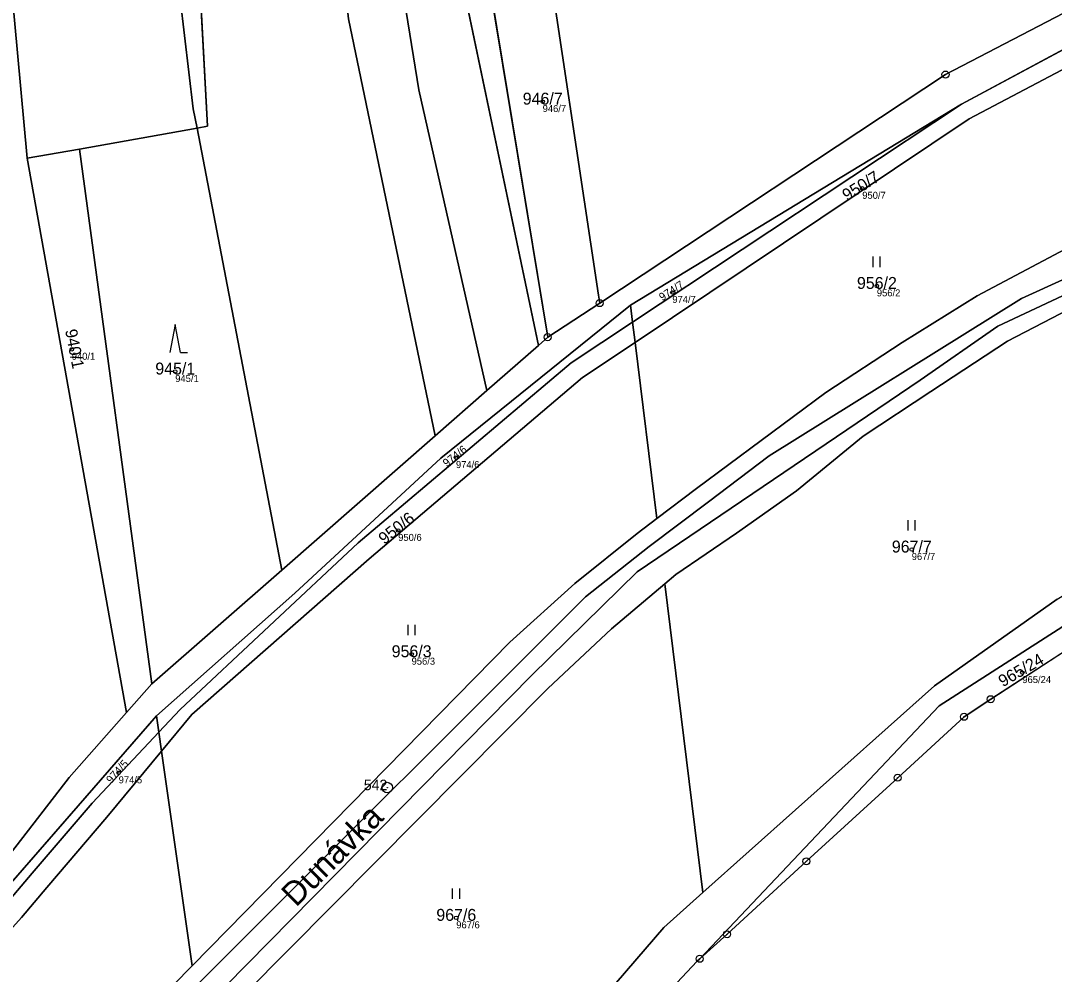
# Model space of a CAD drawing. Extents: x -603967 to -594699, y -1179315 to -1165625.
# Drawn here: x -596410.9 to -596263.6, y -1172691.1 to -1172555.2 of the extents above; entities that cross this region are included whole.
import ezdxf

# ---------------------------------------------------------------- set-up
doc = ezdxf.new("R2010")
doc.units = 0
for name, color, linetype in [('Definiční body', 7, 'Continuous'), ('Hranice parcel', 7, 'Continuous'), ('Parcelní čísla', 7, 'Continuous'), ('Polygon ku', 7, 'Continuous'), ('Polygon parcely', 7, 'Continuous'), ('Pop  PČ popisy', 7, 'Continuous'), ('Značky bodu BP', 7, 'Continuous'), ('Značky kultur', 7, 'Continuous')]:
    doc.layers.add(name, color=color, linetype=linetype)

msp = doc.modelspace()

# ---------------------------------------------------------------- linework, layer by layer
at = {"layer": 'Definiční body'}
for centre in [(-596336.5, -1172566.70994), (-596290.96, -1172579.06994), (-596288.88, -1172592.97994), (-596318.02, -1172593.90994), (-596403.59, -1172602.00994), (-596388.85, -1172605.17994), (-596348.85, -1172617.44994), (-596357.08, -1172627.82994), (-596283.91, -1172630.54994), (-596355.17, -1172645.46994), (-596268.15, -1172648.08994), (-596396.91, -1172662.37994), (-596348.81, -1172683.03994)]:
    msp.add_circle(centre, 0.25, dxfattribs=at)
at = {"layer": 'Hranice parcel'}
for p, q in [((-596384.26, -1172570.23), (-596390.52, -1172453.44)), ((-596337.11, -1172601.45), (-596349.34, -1172542.95)), ((-596345.39, -1172541.92), (-596335.78, -1172600.28)), ((-596276.84, -1172567.06), (-596258.44, -1172557.21)), ((-596323.99, -1172595.72), (-596276.84, -1172567.06)), ((-596276.84, -1172567.06), (-596323.69, -1172598.13)), ((-596385.71, -1172570.49), (-596402.5, -1172573.47)), ((-596385.71, -1172570.49), (-596384.26, -1172570.23)), ((-596373.68, -1172633.49), (-596385.71, -1172570.49)), ((-596402.5, -1172573.47), (-596409.93, -1172574.79)), ((-596392.17, -1172649.68), (-596402.5, -1172573.47)), ((-596409.93, -1172574.79), (-596395.8, -1172653.78)), ((-596335.78, -1172600.28), (-596328.37, -1172595.43)), ((-596323.69, -1172598.13), (-596323.99, -1172595.72)), ((-596323.33, -1172601.05), (-596323.69, -1172598.13)), ((-596335.78, -1172600.28), (-596337.11, -1172601.45)), ((-596337.11, -1172601.45), (-596344.45, -1172607.88)), ((-596323.33, -1172601.05), (-596320.23, -1172626.14)), ((-596344.45, -1172607.88), (-596351.83, -1172614.35)), ((-596351.83, -1172614.35), (-596373.68, -1172633.49)), ((-596392.17, -1172649.68), (-596373.68, -1172633.49)), ((-596313.66, -1172679.41), (-596319.08, -1172635.43)), ((-596263.19, -1172637.6), (-596280.68, -1172649.96)), ((-596257.76, -1172642.2), (-596272.66, -1172651.88)), ((-596395.8, -1172653.78), (-596392.17, -1172649.68)), ((-596280.68, -1172649.96), (-596313.66, -1172679.41)), ((-596272.66, -1172651.88), (-596276.45, -1172654.38)), ((-596430.15, -1172698.58), (-596391.52, -1172654.24)), ((-596391.19, -1172656.56), (-596391.52, -1172654.24)), ((-596276.45, -1172654.38), (-596285.91, -1172663.07)), ((-596390.8, -1172659.28), (-596391.19, -1172656.56)), ((-596390.8, -1172659.28), (-596386.45, -1172689.89)), ((-596285.91, -1172663.07), (-596298.92, -1172674.98)), ((-596298.92, -1172674.98), (-596310.22, -1172685.38)), ((-596310.22, -1172685.38), (-596314.12, -1172688.87)), ((-596314.12, -1172688.87), (-596314.47, -1172689.23)), ((-596314.47, -1172689.23), (-596318.08, -1172693.07))]:
    msp.add_line(p, q, dxfattribs=at)
for points in [[(-596409.93, -1172574.79), (-596421.26, -1172452.05), (-596420.78, -1172357.52)], [(-596385.71, -1172570.49), (-596386.27, -1172567.73), (-596393.08, -1172510.19), (-596399.65, -1172415.89), (-596399.65, -1172356.52)], [(-596351.83, -1172614.35), (-596364.16, -1172554.93), (-596372.84, -1172478.94), (-596375.09, -1172452.65)], [(-596344.45, -1172607.88), (-596354.15, -1172565.05), (-596359.86, -1172529.75), (-596367.01, -1172452.1)], [(-596204.27, -1172528.65), (-596232.14, -1172538.38), (-596279.1, -1172562.85), (-596328.37, -1172595.43)], [(-596328.37, -1172595.43), (-596328.54, -1172594.27), (-596336.85, -1172538.95)], [(-596323.33, -1172601.05), (-596275.73, -1172569.18), (-596258.16, -1172559.92)], [(-596180.03, -1172560.13), (-596193.23, -1172565.44), (-596205.81, -1172569.95), (-596219.36, -1172575.39), (-596232.61, -1172581.04), (-596244.25, -1172586.97), (-596258.57, -1172592.58), (-596271.65, -1172598.72), (-596282.71, -1172606.41)], [(-596505.12, -1172763.62), (-596492.27, -1172758.51), (-596440.01, -1172736.64), (-596428.06, -1172731.39), (-596421.14, -1172727.01), (-596415.59, -1172722.45), (-596408.64, -1172715.46), (-596339.24, -1172646.1), (-596330.4, -1172637.28), (-596321.32, -1172630.09), (-596312.88, -1172623.76), (-596304.22, -1172617.18), (-596268.28, -1172594.75), (-596229.02, -1172576.89)], [(-596262.06, -1172587.76), (-596274.59, -1172594.4), (-596285.29, -1172601.06), (-596296.17, -1172608.16)], [(-596290.85, -1172614.39), (-596281.21, -1172608), (-596270.28, -1172600.85), (-596257.62, -1172594.31)], [(-596391.52, -1172654.24), (-596371.79, -1172636.78), (-596351.01, -1172617.53), (-596323.99, -1172595.72)], [(-596323.69, -1172598.13), (-596332.42, -1172603.92), (-596362.77, -1172629.6), (-596388.16, -1172653.34), (-596391.19, -1172656.56)], [(-596390.8, -1172659.28), (-596386.48, -1172654.06), (-596361.23, -1172631.85), (-596330.8, -1172606.05), (-596323.33, -1172601.05)], [(-596282.71, -1172606.41), (-596323.04, -1172633.72), (-596338.05, -1172648.46), (-596409.77, -1172721.29), (-596420.57, -1172729.8), (-596427.33, -1172733.94), (-596492.56, -1172760.62), (-596505.31, -1172766.57), (-596515.94, -1172771.42), (-596526.14, -1172776.69), (-596616.62, -1172834.97), (-596628.58, -1172840.47), (-596641.34, -1172844.81), (-596652.3, -1172846.43), (-596664.94, -1172847.35), (-596674.72, -1172845.64), (-596743.14, -1172834.08), (-596746.43, -1172833.81), (-596771.39, -1172831.78), (-596781.08, -1172832.38), (-596826.34, -1172838.31)], [(-596296.17, -1172608.16), (-596314.58, -1172621.87), (-596320.23, -1172626.14)], [(-596319.08, -1172635.43), (-596317.52, -1172634.11), (-596308.87, -1172628.21), (-596300.32, -1172622.19), (-596290.85, -1172614.39)], [(-596320.23, -1172626.14), (-596323.05, -1172628.26), (-596331.91, -1172635.41), (-596341.17, -1172643.74), (-596386.45, -1172689.89)], [(-596314.12, -1172688.87), (-596280.01, -1172652.81), (-596250.44, -1172633.87)], [(-596385.02, -1172699.98), (-596335.77, -1172650.36), (-596326.69, -1172641.87), (-596319.08, -1172635.43)], [(-596395.8, -1172653.78), (-596403.98, -1172663.03), (-596412.17, -1172673.68), (-596414.92, -1172676.81)], [(-596391.19, -1172656.56), (-596400.7, -1172666.7), (-596409.23, -1172676.66), (-596412.9, -1172680.98), (-596420.51, -1172689.62), (-596430.15, -1172698.58)], [(-596458.07, -1172718.56), (-596452.72, -1172716.5), (-596444.04, -1172711.97), (-596435.92, -1172706.79), (-596427.82, -1172700.56), (-596418.43, -1172691.49), (-596410.76, -1172682.99), (-596407.15, -1172678.69), (-596398.61, -1172668.7), (-596390.8, -1172659.28)], [(-596313.66, -1172679.41), (-596319.23, -1172684.39), (-596338.13, -1172706.34), (-596357.62, -1172728.87), (-596374.74, -1172745.73), (-596378.14, -1172748.32)], [(-596386.45, -1172689.89), (-596410.04, -1172713.92), (-596417.62, -1172719.93), (-596422.72, -1172724.35), (-596429.52, -1172728.74), (-596440.79, -1172735.03), (-596455.7, -1172741.09)]]:
    msp.add_lwpolyline(points, dxfattribs=at)
at = {"layer": 'Polygon ku'}
msp.add_lwpolyline([(-596383.18, -1172762.1), (-596378.08, -1172758.96), (-596376.75, -1172758.14), (-596368.15, -1172752.84), (-596364.12, -1172748.31), (-596357.13, -1172740.44), (-596349.96, -1172732.49), (-596341, -1172719.82), (-596334.16, -1172709.97), (-596329.72, -1172705.3), (-596323.8, -1172699.07), (-596318.08, -1172693.07), (-596314.47, -1172689.23), (-596314.12, -1172688.87), (-596310.22, -1172685.38), (-596298.92, -1172674.98), (-596285.91, -1172663.07), (-596276.45, -1172654.38), (-596272.66, -1172651.88), (-596257.76, -1172642.2)], dxfattribs=at)
at = {"layer": 'Polygon parcely'}
for points in [[(-596420.78, -1172357.52), (-596443.34, -1172358.59), (-596445.03, -1172405.86), (-596443.01, -1172468.96), (-596440.02, -1172528.3), (-596437.11, -1172558.01), (-596422.58, -1172643.52), (-596414.92, -1172676.81), (-596412.17, -1172673.68), (-596403.98, -1172663.03), (-596395.8, -1172653.78), (-596409.93, -1172574.79), (-596421.26, -1172452.05)], [(-596393.08, -1172510.19), (-596399.65, -1172415.89), (-596399.65, -1172356.52), (-596420.78, -1172357.52), (-596421.26, -1172452.05), (-596409.93, -1172574.79), (-596402.5, -1172573.47), (-596385.71, -1172570.49), (-596386.27, -1172567.73)], [(-596384.26, -1172570.23), (-596390.52, -1172453.44), (-596395.63, -1172356.23), (-596399.65, -1172356.52), (-596399.65, -1172415.89), (-596393.08, -1172510.19), (-596386.27, -1172567.73), (-596385.71, -1172570.49)], [(-596352.57, -1172527.18), (-596354.49, -1172497.95), (-596360.01, -1172451.45), (-596367.01, -1172452.1), (-596359.86, -1172529.75), (-596354.15, -1172565.05), (-596344.45, -1172607.88), (-596337.11, -1172601.45), (-596349.34, -1172542.95), (-596349.53, -1172539.95), (-596351.91, -1172540.31)], [(-596372.84, -1172478.94), (-596375.09, -1172452.65), (-596390.52, -1172453.44), (-596384.26, -1172570.23), (-596385.71, -1172570.49), (-596373.68, -1172633.49), (-596351.83, -1172614.35), (-596364.16, -1172554.93)], [(-596375.09, -1172452.65), (-596372.84, -1172478.94), (-596364.16, -1172554.93), (-596351.83, -1172614.35), (-596344.45, -1172607.88), (-596354.15, -1172565.05), (-596359.86, -1172529.75), (-596367.01, -1172452.1)], [(-596336.85, -1172538.95), (-596328.54, -1172594.27), (-596328.37, -1172595.43), (-596279.1, -1172562.85), (-596232.14, -1172538.38), (-596204.27, -1172528.65)], [(-596345.39, -1172541.92), (-596335.78, -1172600.28), (-596328.37, -1172595.43), (-596328.54, -1172594.27), (-596336.85, -1172538.95), (-596345.59, -1172539.65)], [(-596335.78, -1172600.28), (-596345.39, -1172541.92), (-596349.34, -1172542.95), (-596337.11, -1172601.45)], [(-596276.84, -1172567.06), (-596323.69, -1172598.13), (-596323.33, -1172601.05), (-596275.73, -1172569.18), (-596258.16, -1172559.92), (-596258.44, -1172557.21)], [(-596320.23, -1172626.14), (-596314.58, -1172621.87), (-596296.17, -1172608.16), (-596285.29, -1172601.06), (-596274.59, -1172594.4), (-596262.06, -1172587.76), (-596255.56, -1172584.83), (-596258.16, -1172559.92), (-596275.73, -1172569.18), (-596323.33, -1172601.05)], [(-596276.84, -1172567.06), (-596323.99, -1172595.72), (-596323.69, -1172598.13)], [(-596385.71, -1172570.49), (-596402.5, -1172573.47), (-596392.17, -1172649.68), (-596373.68, -1172633.49)], [(-596395.8, -1172653.78), (-596392.17, -1172649.68), (-596402.5, -1172573.47), (-596409.93, -1172574.79)], [(-596290.85, -1172614.39), (-596300.32, -1172622.19), (-596308.87, -1172628.21), (-596317.52, -1172634.11), (-596319.08, -1172635.43), (-596313.66, -1172679.41), (-596280.68, -1172649.96), (-596263.19, -1172637.6), (-596250.82, -1172630.2), (-596254.7, -1172593.03), (-596257.62, -1172594.31), (-596270.28, -1172600.85), (-596281.21, -1172608)], [(-596323.69, -1172598.13), (-596323.99, -1172595.72), (-596351.01, -1172617.53), (-596371.79, -1172636.78), (-596391.52, -1172654.24), (-596391.19, -1172656.56), (-596388.16, -1172653.34), (-596362.77, -1172629.6), (-596332.42, -1172603.92)], [(-596362.77, -1172629.6), (-596388.16, -1172653.34), (-596391.19, -1172656.56), (-596390.8, -1172659.28), (-596386.48, -1172654.06), (-596361.23, -1172631.85), (-596330.8, -1172606.05), (-596323.33, -1172601.05), (-596323.69, -1172598.13), (-596332.42, -1172603.92)], [(-596386.45, -1172689.89), (-596341.17, -1172643.74), (-596331.91, -1172635.41), (-596323.05, -1172628.26), (-596320.23, -1172626.14), (-596323.33, -1172601.05), (-596330.8, -1172606.05), (-596361.23, -1172631.85), (-596386.48, -1172654.06), (-596390.8, -1172659.28)], [(-596314.12, -1172688.87), (-596310.22, -1172685.38), (-596298.92, -1172674.98), (-596285.91, -1172663.07), (-596276.45, -1172654.38), (-596272.66, -1172651.88), (-596257.76, -1172642.2), (-596250.03, -1172637.84), (-596250.44, -1172633.87), (-596280.01, -1172652.81)], [(-596313.66, -1172679.41), (-596319.08, -1172635.43), (-596326.69, -1172641.87), (-596335.77, -1172650.36), (-596385.02, -1172699.98), (-596378.14, -1172748.32), (-596374.74, -1172745.73), (-596357.62, -1172728.87), (-596338.13, -1172706.34), (-596319.23, -1172684.39)], [(-596391.19, -1172656.56), (-596391.52, -1172654.24), (-596430.15, -1172698.58), (-596420.51, -1172689.62), (-596412.9, -1172680.98), (-596409.23, -1172676.66), (-596400.7, -1172666.7)], [(-596420.51, -1172689.62), (-596430.15, -1172698.58), (-596437.81, -1172704.41), (-596445.9, -1172709.85), (-596453.49, -1172713.94), (-596458.36, -1172715.84), (-596458.07, -1172718.56), (-596452.72, -1172716.5), (-596444.04, -1172711.97), (-596435.92, -1172706.79), (-596427.82, -1172700.56), (-596418.43, -1172691.49), (-596410.76, -1172682.99), (-596407.15, -1172678.69), (-596398.61, -1172668.7), (-596390.8, -1172659.28), (-596391.19, -1172656.56), (-596400.7, -1172666.7), (-596409.23, -1172676.66), (-596412.9, -1172680.98)], [(-596455.7, -1172741.09), (-596440.79, -1172735.03), (-596429.52, -1172728.74), (-596422.72, -1172724.35), (-596417.62, -1172719.93), (-596410.04, -1172713.92), (-596386.45, -1172689.89), (-596390.8, -1172659.28), (-596398.61, -1172668.7), (-596407.15, -1172678.69), (-596410.76, -1172682.99), (-596418.43, -1172691.49), (-596427.82, -1172700.56), (-596435.92, -1172706.79), (-596444.04, -1172711.97), (-596452.72, -1172716.5), (-596458.07, -1172718.56)]]:
    msp.add_lwpolyline(points, close=True, dxfattribs=at)
for points in [[(-596232.14, -1172538.38), (-596279.1, -1172562.85), (-596328.37, -1172595.43), (-596335.78, -1172600.28), (-596337.11, -1172601.45), (-596344.45, -1172607.88), (-596351.83, -1172614.35), (-596373.68, -1172633.49), (-596392.17, -1172649.68), (-596395.8, -1172653.78), (-596403.98, -1172663.03), (-596412.17, -1172673.68)], [(-595875.61, -1172619.8), (-595915.8, -1172591.42), (-595918.7, -1172589.78), (-595920.42, -1172587.98), (-595985.02, -1172556.68), (-595996.04, -1172551.34), (-596003.87, -1172547.83), (-596013.08, -1172545.23), (-596036.52, -1172544.84), (-596052.44, -1172541.25), (-596054.14, -1172540.86), (-596169.68, -1172551.38), (-596182.33, -1172554.55), (-596195.34, -1172559.85), (-596208.16, -1172564.43), (-596221.71, -1172570.01), (-596234.5, -1172575.57), (-596247.03, -1172580.98), (-596255.56, -1172584.83), (-596262.06, -1172587.76), (-596274.59, -1172594.4), (-596285.29, -1172601.06), (-596296.17, -1172608.16), (-596314.58, -1172621.87)], [(-596582.52, -1172761), (-596550.42, -1172746.18), (-596533.68, -1172740.12), (-596530.27, -1172738.89), (-596475.01, -1172721.34), (-596462.74, -1172717.55), (-596458.36, -1172715.84), (-596453.49, -1172713.94), (-596445.9, -1172709.85), (-596437.81, -1172704.41), (-596430.15, -1172698.58), (-596391.52, -1172654.24), (-596371.79, -1172636.78), (-596351.01, -1172617.53), (-596323.99, -1172595.72), (-596276.84, -1172567.06), (-596258.44, -1172557.21)], [(-596505.12, -1172763.62), (-596492.27, -1172758.51), (-596440.01, -1172736.64), (-596428.06, -1172731.39), (-596421.14, -1172727.01), (-596415.59, -1172722.45), (-596408.64, -1172715.46), (-596339.24, -1172646.1), (-596330.4, -1172637.28), (-596321.32, -1172630.09), (-596312.88, -1172623.76), (-596304.22, -1172617.18), (-596268.28, -1172594.75), (-596229.02, -1172576.89)], [(-596229.02, -1172576.89), (-596268.28, -1172594.75), (-596304.22, -1172617.18), (-596312.88, -1172623.76), (-596321.32, -1172630.09), (-596330.4, -1172637.28), (-596339.24, -1172646.1), (-596408.64, -1172715.46), (-596415.59, -1172722.45), (-596421.14, -1172727.01), (-596428.06, -1172731.39), (-596440.01, -1172736.64), (-596492.27, -1172758.51), (-596505.12, -1172763.62)], [(-596505.31, -1172766.57), (-596492.56, -1172760.62), (-596427.33, -1172733.94), (-596420.57, -1172729.8), (-596409.77, -1172721.29), (-596338.05, -1172648.46), (-596323.04, -1172633.72), (-596282.71, -1172606.41), (-596271.65, -1172598.72), (-596258.57, -1172592.58)], [(-596258.57, -1172592.58), (-596271.65, -1172598.72), (-596282.71, -1172606.41), (-596323.04, -1172633.72), (-596338.05, -1172648.46), (-596409.77, -1172721.29), (-596420.57, -1172729.8), (-596427.33, -1172733.94), (-596492.56, -1172760.62), (-596505.31, -1172766.57)], [(-596489.8, -1172764.27), (-596454.82, -1172749.41), (-596437.4, -1172742.01), (-596425.14, -1172736.69), (-596417.98, -1172732.33), (-596411.86, -1172727.1), (-596404.69, -1172719.8), (-596385.02, -1172699.98), (-596335.77, -1172650.36), (-596326.69, -1172641.87), (-596319.08, -1172635.43), (-596317.52, -1172634.11), (-596308.87, -1172628.21), (-596300.32, -1172622.19), (-596290.85, -1172614.39), (-596281.21, -1172608), (-596270.28, -1172600.85), (-596257.62, -1172594.31)], [(-596314.58, -1172621.87), (-596320.23, -1172626.14), (-596323.05, -1172628.26), (-596331.91, -1172635.41), (-596341.17, -1172643.74), (-596386.45, -1172689.89), (-596410.04, -1172713.92), (-596417.62, -1172719.93), (-596422.72, -1172724.35), (-596429.52, -1172728.74), (-596440.79, -1172735.03), (-596455.7, -1172741.09), (-596493.2, -1172756.33), (-596505.89, -1172762.07)], [(-596409.46, -1172772.54), (-596377.42, -1172753.4), (-596363.22, -1172743.84), (-596354.39, -1172733.48), (-596334.16, -1172709.97), (-596329.72, -1172705.3), (-596323.8, -1172699.07), (-596318.08, -1172693.07), (-596314.47, -1172689.23), (-596314.12, -1172688.87), (-596280.01, -1172652.81), (-596250.44, -1172633.87)], [(-596263.19, -1172637.6), (-596280.68, -1172649.96), (-596313.66, -1172679.41), (-596319.23, -1172684.39), (-596338.13, -1172706.34), (-596357.62, -1172728.87), (-596374.74, -1172745.73), (-596378.14, -1172748.32), (-596388.41, -1172756.14), (-596412.51, -1172769.22)]]:
    msp.add_lwpolyline(points, dxfattribs=at)
at = {"layer": 'Značky bodu BP'}
for centre, radius in [((-596279.1, -1172562.84988), 0.5), ((-596279.1, -1172562.84988), 0.0303), ((-596328.37, -1172595.42988), 0.5), ((-596328.37, -1172595.42988), 0.0303), ((-596335.78, -1172600.27988), 0.5), ((-596335.78, -1172600.27988), 0.0303), ((-596272.66, -1172651.87988), 0.5), ((-596272.66, -1172651.87988), 0.0303), ((-596276.45, -1172654.37988), 0.5), ((-596276.45, -1172654.37988), 0.0303), ((-596358.64, -1172664.46982), 0.75), ((-596285.91, -1172663.06988), 0.5), ((-596285.91, -1172663.06988), 0.0303), ((-596358.64, -1172664.46982), 0.03), ((-596298.92, -1172674.97988), 0.5), ((-596298.92, -1172674.97988), 0.0303), ((-596310.22, -1172685.37988), 0.5), ((-596310.22, -1172685.37988), 0.0303), ((-596314.12, -1172688.86988), 0.5), ((-596314.12, -1172688.86988), 0.0303)]:
    msp.add_circle(centre, radius, dxfattribs=at)
at = {"layer": 'Značky kultur'}
for p, q in [((-596289.391, -1172590.28), (-596289.391, -1172588.78)), ((-596288.39, -1172590.28), (-596288.39, -1172588.78)), ((-596388.85, -1172598.48), (-596389.6, -1172602.48)), ((-596388.1, -1172602.48), (-596388.85, -1172598.48)), ((-596388.1, -1172602.48), (-596387.104, -1172602.48)), ((-596284.421, -1172627.85), (-596284.421, -1172626.35)), ((-596283.42, -1172627.85), (-596283.42, -1172626.35)), ((-596355.681, -1172642.77), (-596355.681, -1172641.27)), ((-596354.68, -1172642.77), (-596354.68, -1172641.27)), ((-596349.321, -1172680.34), (-596349.321, -1172678.84)), ((-596348.32, -1172680.34), (-596348.32, -1172678.84))]:
    msp.add_line(p, q, dxfattribs=at)

# ---------------------------------------------------------------- texts
at = {"layer": 'Definiční body'}
for s, p in [('946/7', (-596336.5, -1172568.199)), ('950/7', (-596290.96, -1172580.559)), ('974/7', (-596318.02, -1172595.399)), ('956/2', (-596288.88, -1172594.469)), ('940/1', (-596403.59, -1172603.499)), ('945/1', (-596388.85, -1172606.669)), ('974/6', (-596348.85, -1172618.939)), ('950/6', (-596357.08, -1172629.319)), ('967/7', (-596283.91, -1172632.039)), ('956/3', (-596355.17, -1172646.959)), ('965/24', (-596268.15, -1172649.579)), ('974/5', (-596396.91, -1172663.869)), ('967/6', (-596348.81, -1172684.529))]:
    msp.add_text(s, height=0.999996, dxfattribs=at).set_placement(p)
at = {"layer": 'Parcelní čísla'}
for s, p in [('946/7', (-596339.336, -1172567.135)), ('956/2', (-596291.716, -1172593.405)), ('945/1', (-596391.686, -1172605.605)), ('967/7', (-596286.746, -1172630.975)), ('956/3', (-596358.006, -1172645.895)), ('967/6', (-596351.646, -1172683.465))]:
    msp.add_text(s, height=1.699998, dxfattribs=at).set_placement(p)
for s, height, rotation, p in [('950/7', 1.699998, 32, (-596293.139, -1172580.933)), ('974/7', 1.14, 33, (-596319.459, -1172595.184)), ('940/1', 1.699998, 281, (-596404.548, -1172599.307)), ('974/6', 1.14, 38, (-596350.173, -1172618.845)), ('950/6', 1.699998, 38, (-596359.053, -1172629.91)), ('965/24', 1.699998, 29.9999972, (-596270.939, -1172650.191)), ('974/5', 1.14, 48, (-596397.97, -1172663.984))]:
    msp.add_text(s, height=height, rotation=rotation, dxfattribs=at).set_placement(p)
at = {"layer": 'Pop  PČ popisy'}
msp.add_text('Dunávka', height=3.399996, rotation=45, dxfattribs=at).set_placement((-596371.654, -1172681.616))
at = {"layer": 'Značky bodu BP'}
msp.add_text('542', height=1.5, dxfattribs=at).set_placement((-596361.976, -1172664.845))

doc.saveas('drawing.dxf')
